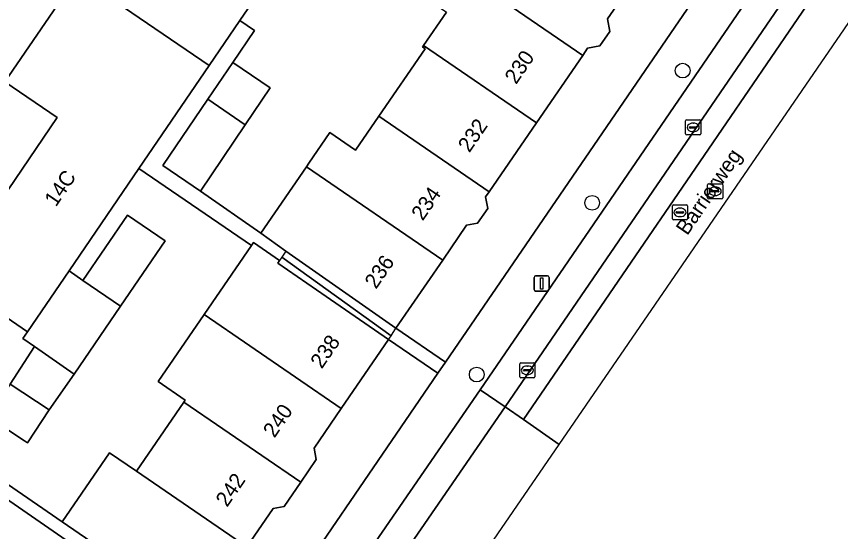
# Model space of a CAD drawing. Extents: x 159664 to 160323, y 385312 to 386115.
# Drawn here: x 160037.6 to 160092.1, y 385380.8 to 385414.8 of the extents above; entities that cross this region are included whole.
import ezdxf

# ---------------------------------------------------------------- set-up
doc = ezdxf.new("R2010")
doc.units = 0
for name, color, linetype in [('IMGEO_Boom', 7, 'Continuous'), ('IMGEO_Erf', 7, 'Continuous'), ('IMGEO_Kolk', 7, 'Continuous'), ('IMGEO_Lichtmast', 7, 'Continuous'), ('IMGEO_Openbare_ruimte_label', 7, 'Continuous'), ('IMGEO_Pand', 7, 'Continuous'), ('IMGEO_Pand_nummerreeks', 7, 'Continuous'), ('IMGEO_Pand_overbouw', 7, 'Continuous'), ('IMGEO_Parkeervlak_open', 7, 'Continuous'), ('IMGEO_Rijbaan_lokaal_gesloten', 7, 'Continuous'), ('IMGEO_Rijbaan_lokaal_open', 7, 'Continuous'), ('IMGEO_Rioolput', 7, 'Continuous'), ('IMGEO_Voetpad_open', 7, 'Continuous')]:
    doc.layers.add(name, color=color, linetype=linetype)

msp = doc.modelspace()

# ---------------------------------------------------------------- linework, layer by layer
at = {"layer": 'IMGEO_Boom'}
for centre in [(160081.68, 385411.218), (160075.699, 385402.48), (160068.071, 385391.137)]:
    msp.add_circle(centre, 0.489, dxfattribs=at)
at = {"layer": 'IMGEO_Erf'}
for points in [[(160084.51, 385419.001), (160081.239, 385421.239), (160078.151, 385416.736), (160076.707, 385414.63), (160076.86, 385413.809), (160076.204, 385412.852), (160075.4, 385412.702), (160075.072, 385412.224), (160072.012, 385407.762), (160068.893, 385403.215), (160068.655, 385402.868), (160068.796, 385402.116), (160068.123, 385401.136), (160067.394, 385401), (160065.818, 385398.702), (160062.728, 385394.195), (160066.005, 385391.953)], [(160065.508, 385391.227), (160062.245, 385393.459), (160059.115, 385388.894), (160057.32, 385386.277), (160057.462, 385385.518), (160056.435, 385384.021), (160055.34, 385382.425), (160054.604, 385382.288), (160052.868, 385379.757), (160049.738, 385375.192), (160053.007, 385372.955)]]:
    msp.add_lwpolyline(points, close=True, dxfattribs=at)
for points in [[(160036.148, 385401.97), (160040.34, 385408.113), (160036.883, 385410.472), (160041.677, 385417.498)], [(160054.005, 385416.851), (160052.419, 385414.527), (160053.386, 385413.867), (160051.946, 385411.749), (160054.424, 385410.068), (160052.774, 385407.635), (160049.806, 385403.26), (160053.801, 385400.473), (160056.814, 385404.867), (160056.972, 385405.097), (160058.362, 385407.123), (160060.065, 385405.955), (160061.607, 385408.204), (160064.665, 385412.662), (160064.492, 385412.781), (160064.553, 385412.871), (160066.072, 385415.086)], [(160033.769, 385386.142), (160040.664, 385381.415), (160043.789, 385385.972), (160045.581, 385384.745), (160048.711, 385389.31), (160048.809, 385389.453), (160047.018, 385390.681), (160050.049, 385395.101), (160053.182, 385399.668), (160045.743, 385404.743), (160041.127, 385397.978), (160042.035, 385397.355), (160044.992, 385401.667), (160047.481, 385399.96), (160044.524, 385395.648), (160041.452, 385391.169), (160039.813, 385388.813), (160038.377, 385386.62), (160038.316, 385386.66), (160038.174, 385386.753), (160035.792, 385388.313)], [(160037.228, 385390.506), (160038.848, 385392.98), (160038.07, 385393.521), (160038.383, 385393.956), (160033.069, 385397.582)], [(160035.831, 385370.305), (160038.955, 385374.86), (160042.076, 385379.411), (160036.324, 385383.356)]]:
    msp.add_lwpolyline(points, dxfattribs=at)
at = {"layer": 'IMGEO_Kolk'}
for p, q in [((160081.878, 385407.04), (160081.878, 385407.892)), ((160081.953, 385407.966), (160082.805, 385407.966)), ((160082.366, 385407.746), (160082.391, 385407.746)), ((160082.879, 385407.892), (160082.879, 385407.04)), ((160082.137, 385407.46), (160082.137, 385407.472)), ((160082.575, 385407.423), (160082.177, 385407.423)), ((160082.18, 385407.509), (160082.578, 385407.509)), ((160082.389, 385407.186), (160082.364, 385407.186)), ((160082.621, 385407.472), (160082.621, 385407.46)), ((160082.805, 385406.966), (160081.953, 385406.966)), ((160070.985, 385391.919), (160071.837, 385391.919)), ((160070.91, 385390.993), (160070.91, 385391.845)), ((160071.169, 385391.413), (160071.169, 385391.425)), ((160071.607, 385391.376), (160071.209, 385391.376)), ((160071.212, 385391.462), (160071.61, 385391.462)), ((160071.398, 385391.699), (160071.423, 385391.699)), ((160071.653, 385391.425), (160071.653, 385391.413)), ((160071.911, 385391.845), (160071.911, 385390.993)), ((160071.837, 385390.919), (160070.985, 385390.919)), ((160071.421, 385391.139), (160071.396, 385391.139))]:
    msp.add_line(p, q, dxfattribs=at)
for points in [[(160081.878, 385407.04), (160081.878, 385407.892)], [(160081.953, 385407.966), (160082.805, 385407.966)], [(160082.879, 385407.892), (160082.879, 385407.04)], [(160082.805, 385406.966), (160081.953, 385406.966)], [(160070.985, 385391.919), (160071.837, 385391.919)], [(160070.91, 385390.993), (160070.91, 385391.845)], [(160071.911, 385391.845), (160071.911, 385390.993)], [(160071.837, 385390.919), (160070.985, 385390.919)]]:
    msp.add_lwpolyline(points, dxfattribs=at)
for centre, radius, start, end in [((160081.955, 385407.89), 0.0765, 91.552, 178.448), ((160081.955, 385407.89), 0.0765, 91.552, 178.448), ((160082.803, 385407.89), 0.0765, 1.552, 88.448), ((160082.803, 385407.89), 0.0765, 1.552, 88.448), ((160082.177, 385407.469), 0.0403, 85.8775, 175.7526), ((160082.174, 385407.459), 0.0366, 178.938, 274.7102), ((160082.578, 385407.466), 0.043, 264.8664, 352.4533), ((160082.582, 385407.471), 0.0386, 1.7309, 96.639), ((160081.955, 385407.042), 0.0765, 181.552, 268.448), ((160081.955, 385407.042), 0.0765, 181.552, 268.448), ((160082.803, 385407.042), 0.0765, 271.552, 358.448), ((160082.803, 385407.042), 0.0765, 271.552, 358.448), ((160070.987, 385391.843), 0.0765, 91.552, 178.448), ((160070.987, 385391.843), 0.0765, 91.552, 178.448), ((160071.835, 385391.843), 0.0765, 1.552, 88.448), ((160071.835, 385391.843), 0.0765, 1.552, 88.448), ((160071.209, 385391.422), 0.0403, 85.8775, 175.7526), ((160071.206, 385391.412), 0.0366, 178.938, 274.7102), ((160071.61, 385391.419), 0.043, 264.8664, 352.4533), ((160071.614, 385391.424), 0.0386, 1.7309, 96.639), ((160070.987, 385390.995), 0.0765, 181.552, 268.448), ((160070.987, 385390.995), 0.0765, 181.552, 268.448), ((160071.835, 385390.995), 0.0765, 271.552, 358.448), ((160071.835, 385390.995), 0.0765, 271.552, 358.448)]:
    msp.add_arc(centre, radius, start, end, dxfattribs=at)
for centre, major_axis, ratio, start_param, end_param in [((160082.365, 385407.466), (-0.387, 0.002), 0.722429, 4.712389, 7.853982), ((160082.39, 385407.466), (-0.39, 0.002), 0.717154, 1.570796, 4.712389), ((160071.397, 385391.419), (-0.387, 0.002), 0.722429, 4.712389, 7.853982), ((160071.422, 385391.419), (-0.39, 0.002), 0.717154, 1.570796, 4.712389)]:
    msp.add_ellipse(centre, major_axis=major_axis, ratio=ratio, start_param=start_param, end_param=end_param, dxfattribs=at)
at = {"layer": 'IMGEO_Lichtmast'}
for p, q in [((160071.859, 385396.754), (160071.859, 385397.554)), ((160071.859, 385397.554), (160071.859, 385396.754)), ((160071.959, 385397.654), (160072.749, 385397.654)), ((160072.749, 385397.654), (160071.959, 385397.654)), ((160072.849, 385397.554), (160072.849, 385396.754)), ((160072.849, 385396.754), (160072.849, 385397.554)), ((160072.749, 385396.654), (160071.959, 385396.654)), ((160071.959, 385396.654), (160072.749, 385396.654))]:
    msp.add_line(p, q, dxfattribs=at)
msp.add_lwpolyline([(160072.279, 385397.529), (160072.429, 385397.529), (160072.429, 385396.779), (160072.279, 385396.779), (160072.279, 385397.529)], dxfattribs=at)
for centre, start, end in [((160071.959, 385397.554), 90, 180), ((160071.959, 385397.554), 90, 180), ((160072.749, 385397.554), 0, 90), ((160072.749, 385397.554), 360, 90), ((160071.959, 385396.754), 180, 270), ((160071.959, 385396.754), 180, 270), ((160072.749, 385396.754), 270, 0), ((160072.749, 385396.754), 270, 0)]:
    msp.add_arc(centre, 0.1, start, end, dxfattribs=at)
at = {"layer": 'IMGEO_Pand'}
for points in [[(160049.937, 385426.631), (160048.735, 385427.451), (160048.652, 385427.331), (160043.874, 385430.591), (160041.579, 385432.148), (160036.675, 385435.475), (160034.754, 385432.66), (160035.448, 385426.556), (160039.578, 385423.738), (160043.915, 385420.778), (160041.677, 385417.498), (160050.389, 385411.553), (160052.419, 385414.527), (160054.005, 385416.851), (160055.583, 385419.165), (160057.279, 385421.65), (160054.164, 385423.763), (160051.933, 385425.277)], [(160066.904, 385424.437), (160066.237, 385423.465), (160068.578, 385421.858), (160066.297, 385418.532), (160066.158, 385418.329), (160075.072, 385412.224), (160075.4, 385412.702), (160076.204, 385412.852), (160076.86, 385413.809), (160076.707, 385414.63), (160078.151, 385416.736), (160069.247, 385422.833)], [(160066.158, 385418.329), (160064.618, 385416.083), (160066.072, 385415.086), (160064.553, 385412.871), (160072.012, 385407.762), (160075.072, 385412.224)], [(160050.389, 385411.553), (160041.677, 385417.498), (160036.883, 385410.472), (160040.34, 385408.113), (160036.148, 385401.97), (160032.667, 385404.345), (160029.753, 385400.075), (160033.176, 385397.74), (160033.069, 385397.582), (160038.383, 385393.956), (160041.127, 385397.978), (160045.743, 385404.743)], [(160068.893, 385403.215), (160072.012, 385407.762), (160064.553, 385412.871), (160064.492, 385412.781), (160064.665, 385412.662), (160061.607, 385408.204)], [(160051.946, 385411.749), (160050.303, 385409.326), (160052.774, 385407.635), (160054.424, 385410.068)], [(160052.774, 385407.635), (160050.303, 385409.326), (160047.328, 385404.941), (160049.806, 385403.26)], [(160060.065, 385405.955), (160058.362, 385407.123), (160056.972, 385405.097), (160056.814, 385404.867), (160065.818, 385398.702), (160067.394, 385401), (160068.123, 385401.136), (160068.796, 385402.116), (160068.655, 385402.868), (160068.893, 385403.215), (160061.607, 385408.204)], [(160056.814, 385404.867), (160053.801, 385400.473), (160055.46, 385399.282), (160062.728, 385394.195), (160065.818, 385398.702)], [(160042.035, 385397.355), (160044.524, 385395.648), (160047.481, 385399.96), (160044.992, 385401.667)], [(160058.122, 385396.286), (160054.914, 385398.486), (160055.038, 385398.666), (160053.308, 385399.852), (160053.182, 385399.668), (160050.049, 385395.101), (160059.115, 385388.894), (160062.245, 385393.459)], [(160044.524, 385395.648), (160042.035, 385397.355), (160041.127, 385397.978), (160038.383, 385393.956), (160038.07, 385393.521), (160038.848, 385392.98), (160041.452, 385391.169)], [(160050.049, 385395.101), (160047.018, 385390.681), (160048.809, 385389.453), (160048.711, 385389.31), (160056.435, 385384.021), (160057.462, 385385.518), (160057.32, 385386.277), (160059.115, 385388.894)], [(160041.452, 385391.169), (160038.848, 385392.98), (160037.228, 385390.506), (160039.813, 385388.813)], [(160039.813, 385388.813), (160037.228, 385390.506), (160035.792, 385388.313), (160038.174, 385386.753), (160038.316, 385386.66), (160038.377, 385386.62)], [(160052.868, 385379.757), (160054.604, 385382.288), (160055.34, 385382.425), (160056.435, 385384.021), (160048.711, 385389.31), (160045.581, 385384.745)], [(160045.581, 385384.745), (160043.789, 385385.972), (160040.664, 385381.415), (160042.559, 385380.115), (160045.614, 385378.02), (160049.738, 385375.192), (160052.868, 385379.757)]]:
    msp.add_lwpolyline(points, close=True, dxfattribs=at)
at = {"layer": 'IMGEO_Pand_overbouw'}
for points in [[(160055.46, 385399.282), (160055.189, 385398.886), (160062.405, 385393.703), (160062.728, 385394.195)], [(160055.189, 385398.886), (160055.038, 385398.666), (160054.914, 385398.486), (160058.122, 385396.286), (160062.245, 385393.459), (160062.405, 385393.703)]]:
    msp.add_lwpolyline(points, close=True, dxfattribs=at)
at = {"layer": 'IMGEO_Parkeervlak_open'}
for points in [[(160115.877, 385456.089), (160114.229, 385457.219), (160068.3, 385390.129), (160069.959, 385388.996)], [(160059.763, 385374.227), (160069.959, 385388.996), (160068.3, 385390.129), (160058.121, 385375.356)]]:
    msp.add_lwpolyline(points, close=True, dxfattribs=at)
at = {"layer": 'IMGEO_Rijbaan_lokaal_gesloten'}
for points in [[(160117.063, 385455.278), (160115.877, 385456.089), (160069.959, 385388.996), (160071.159, 385388.157), (160083.1, 385405.61)], [(160073.515, 385386.51), (160107.657, 385436.264), (160119.541, 385453.582), (160117.063, 385455.278), (160083.1, 385405.61), (160071.159, 385388.157)]]:
    msp.add_lwpolyline(points, close=True, dxfattribs=at)
at = {"layer": 'IMGEO_Rijbaan_lokaal_open'}
msp.add_lwpolyline([(160063.394, 385371.761), (160073.515, 385386.51), (160071.159, 385388.157), (160069.959, 385388.996), (160059.763, 385374.227), (160061.015, 385373.377), (160063.394, 385371.761)], dxfattribs=at)
at = {"layer": 'IMGEO_Rioolput'}
for p, q in [((160083.329, 385402.82), (160083.329, 385403.672)), ((160083.404, 385403.746), (160084.256, 385403.746)), ((160083.817, 385403.526), (160083.842, 385403.526)), ((160084.33, 385403.672), (160084.33, 385402.82)), ((160083.588, 385403.24), (160083.588, 385403.252)), ((160084.026, 385403.203), (160083.628, 385403.203)), ((160083.631, 385403.289), (160084.029, 385403.289)), ((160083.84, 385402.966), (160083.815, 385402.966)), ((160084.072, 385403.252), (160084.072, 385403.24)), ((160081.002, 385401.424), (160081.002, 385402.276)), ((160081.077, 385402.35), (160081.929, 385402.35)), ((160082.003, 385402.276), (160082.003, 385401.424)), ((160084.256, 385402.746), (160083.404, 385402.746)), ((160081.261, 385401.844), (160081.261, 385401.856)), ((160081.699, 385401.807), (160081.301, 385401.807)), ((160081.304, 385401.893), (160081.702, 385401.893)), ((160081.49, 385402.13), (160081.515, 385402.13)), ((160081.745, 385401.856), (160081.745, 385401.844)), ((160081.929, 385401.35), (160081.077, 385401.35)), ((160081.513, 385401.57), (160081.488, 385401.57))]:
    msp.add_line(p, q, dxfattribs=at)
for points in [[(160083.329, 385402.82), (160083.329, 385403.672)], [(160083.404, 385403.746), (160084.256, 385403.746)], [(160084.33, 385403.672), (160084.33, 385402.82)], [(160081.002, 385401.424), (160081.002, 385402.276)], [(160081.077, 385402.35), (160081.929, 385402.35)], [(160082.003, 385402.276), (160082.003, 385401.424)], [(160084.256, 385402.746), (160083.404, 385402.746)], [(160081.929, 385401.35), (160081.077, 385401.35)]]:
    msp.add_lwpolyline(points, dxfattribs=at)
for centre, radius, start, end in [((160083.406, 385403.67), 0.0765, 91.552, 178.448), ((160083.406, 385403.67), 0.0765, 91.552, 178.448), ((160084.254, 385403.67), 0.0765, 1.552, 88.448), ((160084.254, 385403.67), 0.0765, 1.552, 88.448), ((160083.406, 385402.822), 0.0765, 181.552, 268.448), ((160083.406, 385402.822), 0.0765, 181.552, 268.448), ((160083.628, 385403.249), 0.0403, 85.8775, 175.7526), ((160083.625, 385403.239), 0.0366, 178.938, 274.7102), ((160084.029, 385403.246), 0.043, 264.8664, 352.4533), ((160084.033, 385403.251), 0.0386, 1.7309, 96.639), ((160084.254, 385402.822), 0.0765, 271.552, 358.448), ((160084.254, 385402.822), 0.0765, 271.552, 358.448), ((160081.079, 385402.274), 0.0765, 91.552, 178.448), ((160081.079, 385402.274), 0.0765, 91.552, 178.448), ((160081.927, 385402.274), 0.0765, 1.552, 88.448), ((160081.927, 385402.274), 0.0765, 1.552, 88.448), ((160081.301, 385401.853), 0.0403, 85.8775, 175.7526), ((160081.298, 385401.843), 0.0366, 178.938, 274.7102), ((160081.702, 385401.85), 0.043, 264.8664, 352.4533), ((160081.706, 385401.855), 0.0386, 1.7309, 96.639), ((160081.079, 385401.426), 0.0765, 181.552, 268.448), ((160081.079, 385401.426), 0.0765, 181.552, 268.448), ((160081.927, 385401.426), 0.0765, 271.552, 358.448), ((160081.927, 385401.426), 0.0765, 271.552, 358.448)]:
    msp.add_arc(centre, radius, start, end, dxfattribs=at)
for centre, major_axis, ratio, start_param, end_param in [((160083.816, 385403.246), (-0.387, 0.002), 0.722429, 4.712389, 7.853982), ((160083.841, 385403.246), (-0.39, 0.002), 0.717154, 1.570796, 4.712389), ((160081.489, 385401.85), (-0.387, 0.002), 0.722429, 4.712389, 7.853982), ((160081.514, 385401.85), (-0.39, 0.002), 0.717154, 1.570796, 4.712389)]:
    msp.add_ellipse(centre, major_axis=major_axis, ratio=ratio, start_param=start_param, end_param=end_param, dxfattribs=at)
at = {"layer": 'IMGEO_Voetpad_open'}
for points in [[(160125.579, 385478.539), (160125.358, 385478.69), (160120.131, 385471.065), (160097.88, 385438.542), (160097.326, 385437.733), (160085.057, 385419.799), (160084.51, 385419.001), (160066.005, 385391.953), (160065.508, 385391.227), (160053.007, 385372.955), (160052.525, 385372.25), (160043.184, 385358.597), (160041.586, 385356.262), (160038.222, 385351.416), (160034.072, 385345.486), (160024.043, 385330.992), (160022.199, 385331.074), (160024.444, 385328.62)], [(160044.981, 385356.152), (160058.121, 385375.356), (160068.3, 385390.129), (160114.229, 385457.219), (160121.077, 385467.191)]]:
    msp.add_lwpolyline(points, dxfattribs=at)
for points in [[(160055.46, 385399.282), (160053.801, 385400.473), (160049.806, 385403.26), (160047.328, 385404.941), (160050.303, 385409.326), (160051.946, 385411.749), (160053.386, 385413.867), (160052.419, 385414.527), (160050.389, 385411.553), (160045.743, 385404.743), (160053.182, 385399.668), (160053.308, 385399.852), (160055.038, 385398.666), (160054.914, 385398.486), (160058.122, 385396.286), (160062.245, 385393.459), (160065.508, 385391.227), (160066.005, 385391.953), (160062.728, 385394.195)], [(160045.614, 385378.02), (160042.559, 385380.115), (160040.664, 385381.415), (160033.769, 385386.142), (160036.899, 385390.708), (160035.886, 385391.402), (160032.273, 385386.135), (160033.77, 385385.108), (160033.814, 385385.171), (160036.353, 385383.398), (160036.324, 385383.356), (160042.076, 385379.411), (160045.133, 385377.314), (160049.256, 385374.486), (160052.525, 385372.25), (160053.007, 385372.955), (160049.738, 385375.192)]]:
    msp.add_lwpolyline(points, close=True, dxfattribs=at)

# ---------------------------------------------------------------- texts
at = {"layer": 'IMGEO_Openbare_ruimte_label'}
msp.add_text('Barrierweg', height=1, rotation=55.5948, dxfattribs=at).set_placement((160081.986, 385400.275))
at = {"layer": 'IMGEO_Pand_nummerreeks'}
for s, rotation, p in [('230', 55.6113, (160070.67, 385410.259)), ('232', 55.6093, (160067.581, 385405.747)), ('14C', 55.6915, (160040.254, 385402.169)), ('234', 55.6093, (160064.498, 385401.242)), ('236', 55.6113, (160061.412, 385396.734)), ('238', 55.5998, (160057.826, 385391.464)), ('240', 55.6014, (160054.699, 385386.898)), ('242', 55.6014, (160051.568, 385382.326))]:
    msp.add_text(s, height=1, rotation=rotation, dxfattribs=at).set_placement(p)

doc.saveas('drawing.dxf')
